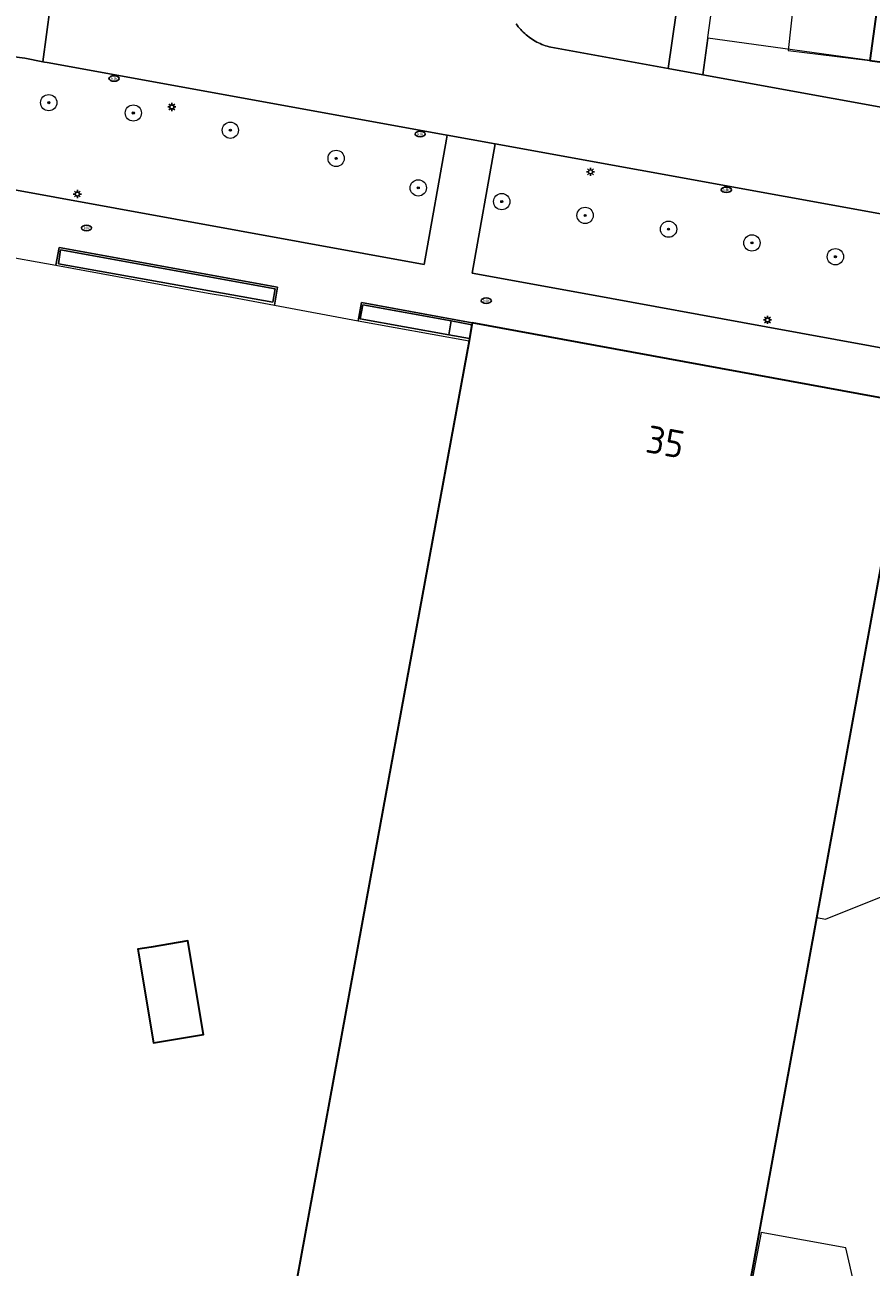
# Model space of a CAD drawing. Header units: metres. Extents: x 152610 to 160096, y 456114 to 462495.
# Tile 492 of 656: x 158241 to 158282, y 460118 to 460179. Entities that reach past the tile are written whole.
import ezdxf
from ezdxf.enums import TextEntityAlignment as Align

# ---------------------------------------------------------------- set-up
doc = ezdxf.new("R2010")
doc.units = ezdxf.units.M
doc.header["$LTSCALE"] = 0.5
doc.layers.get('0').update_dxf_attribs({"linetype": 'CONTINUOUS'})
for name, color, linetype, lineweight in [('B-PV-GR-BEPLANTING_CULTUUR_HEESTERS-GV', 251, 'CONTINUOUS', 18), ('B-PV-GR-BOOM-S', 251, 'CONTINUOUS', 25), ('B-PV-GR-HAAG-GV', 251, 'CONTINUOUS', 13), ('B-PV-IE-MEUBILAIR-S', 251, 'CONTINUOUS', 25), ('B-PV-IE-MEUBILAIR_WEGMEUBILAIR-G', 251, 'CONTINUOUS', 18), ('B-PV-IE-MEUBILAIR_WEGMEUBILAIR-GV', 251, 'CONTINUOUS', 18), ('B-PV-OG-BEBOUWING-GV', 6, 'CONTINUOUS', 35), ('B-PV-OG-BEBOUWING-T18', 1, 'CONTINUOUS', 18), ('B-PV-OG-BEBOUWING_BORDES-GV', 251, 'CONTINUOUS', 18), ('B-PV-OG-BEBOUWING_OVERBOUWING-GV', 251, 'CONTINUOUS', 18), ('B-PV-OG-TERREIN_BEGROEID-GV', 251, 'CONTINUOUS', 18), ('B-PV-VH-GESLOTENVERHARDING_ASFALT-GV', 251, 'CONTINUOUS', 18), ('B-PV-VH-GESLOTENVERHARDING_BETON-GV', 251, 'CONTINUOUS', 18), ('B-PV-VH-ONVERHARD-GV', 251, 'CONTINUOUS', 18), ('B-PV-VH-OPENVERHARDING_BETONSTRAATSTEEN-GV', 251, 'CONTINUOUS', 18), ('B-PV-VH-OPENVERHARDING_TEGEL-GV', 251, 'CONTINUOUS', 18)]:
    doc.layers.add(name, color=color, linetype=linetype, lineweight=lineweight)
doc.styles.add('NLCS-ISO', font='NLCS-ISO.ttf')
doc.styles.add('NLCS-ISO-M750-T18', font='NLCS-ISO.ttf', dxfattribs={"height": 1.35})

# ---------------------------------------------------------------- blocks, each defined once
blk = doc.blocks.new('SIE-MEUBILAIR_PAAL_LICHTMAST-SO')
for points in [[(-0.62, 0), (-1, 0)], [(-0.71, 0.71), (-0.44, 0.44)], [(0, 1), (0, 0.62)], [(0.44, 0.44), (0.71, 0.71)], [(1, 0), (0.62, 0)], [(-0.71, -0.71), (-0.44, -0.44)], [(0, -0.62), (0, -1)], [(0.44, -0.44), (0.71, -0.71)]]:
    blk.add_lwpolyline(points)
blk.add_circle((0, 0), 0.5)
blk = doc.blocks.new('SIE-MEUBILAIR_PUT_KOLK-SO')
blk.add_ellipse((0, 0), major_axis=(1.25, 0), ratio=0.54)
at = {"style": 'NLCS-ISO'}
blk.add_text('klk', height=0.75, dxfattribs=at).set_placement((0.03, 0), align=Align.MIDDLE_CENTER)
blk = doc.blocks.new('SGR-BOOM_GBKN-SO')
at = {"linetype": 'ByBlock', "lineweight": 18}
h = blk.add_hatch(color=0, dxfattribs=at)
h.dxf.hatch_style = 1
edge = h.paths.add_edge_path()
edge.add_arc((0, 0), 0.25, 0, 360)
at = {"color": 0, "linetype": 'ByBlock', "lineweight": 18}
for radius in [2, 0.25]:
    blk.add_circle((0, 0), radius, dxfattribs=at)
at = {"color": 0, "linetype": 'ByBlock', "lineweight": 18, "style": 'NLCS-ISO'}
blk.add_attdef('SOORT', (2.5, 0), '', height=1.5, dxfattribs=at)

msp = doc.modelspace()

# ---------------------------------------------------------------- linework, layer by layer
at = {"layer": 'B-PV-GR-BEPLANTING_CULTUUR_HEESTERS-GV', "flags": 128}
msp.add_lwpolyline([(158264.926, 460179.385), (158264.98, 460179.31), (158265.037, 460179.238), (158265.095, 460179.167), (158265.156, 460179.098), (158265.219, 460179.032), (158265.284, 460178.967), (158265.351, 460178.904), (158265.42, 460178.844), (158265.491, 460178.785), (158265.564, 460178.729), (158265.638, 460178.675), (158265.715, 460178.624), (158265.792, 460178.575), (158265.871, 460178.528), (158265.952, 460178.484), (158266.034, 460178.443), (158266.117, 460178.404), (158266.202, 460178.367), (158266.287, 460178.334), (158266.373, 460178.303), (158266.461, 460178.275), (158266.549, 460178.249), (158266.638, 460178.227), (158272.405, 460177.179), (158274.392, 460190.912)], dxfattribs=at)
msp.add_lwpolyline([(158294.269, 460176.241), (158292.81, 460176.44), (158292.5, 460174.19), (158289.53, 460174.59), (158289.8, 460176.58), (158282.32, 460177.58), (158274.356, 460178.669), (158274.11, 460176.87), (158293.338, 460173.377), (158294.05, 460173.248), (158294.362, 460175.486), (158294.464, 460176.214)], close=True, dxfattribs=at)
at = {"layer": 'B-PV-GR-HAAG-GV', "flags": 128}
for points in [[(158242.533, 460168.266), (158242.427, 460167.585), (158252.96, 460165.692), (158253.077, 460166.349)], [(158257.399, 460165.561), (158257.269, 460164.88), (158261.614, 460164.093), (158261.743, 460164.774)]]:
    msp.add_lwpolyline(points, close=True, dxfattribs=at)
at = {"layer": 'B-PV-IE-MEUBILAIR_WEGMEUBILAIR-G', "flags": 128}
for points in [[(158264.926, 460179.385), (158264.98, 460179.31), (158265.037, 460179.238), (158265.095, 460179.167), (158265.156, 460179.098), (158265.219, 460179.032), (158265.284, 460178.967), (158265.351, 460178.904), (158265.42, 460178.844), (158265.491, 460178.785), (158265.564, 460178.729), (158265.638, 460178.675), (158265.715, 460178.624), (158265.792, 460178.575), (158265.871, 460178.528), (158265.952, 460178.484), (158266.034, 460178.443), (158266.117, 460178.404), (158266.202, 460178.367), (158266.287, 460178.334), (158266.373, 460178.303), (158266.461, 460178.275), (158266.549, 460178.249), (158266.638, 460178.227), (158272.405, 460177.179)], [(158230.393, 460177.422), (158230.004, 460173.095), (158260.405, 460167.557), (158261.511, 460173.71), (158261.547, 460173.903)], [(158292.38, 460161.725), (158277.223, 460164.487), (158268.459, 460166.084), (158262.765, 460167.122), (158263.907, 460173.475)]]:
    msp.add_lwpolyline(points, dxfattribs=at)
at = {"layer": 'B-PV-IE-MEUBILAIR_WEGMEUBILAIR-GV', "flags": 128}
for points in [[(158253.042, 460165.551), (158253.195, 460166.431), (158242.462, 460168.383), (158242.298, 460167.514), (158249.789, 460166.139), (158250.682, 460165.986)], [(158242.533, 460168.266), (158253.077, 460166.349), (158252.96, 460165.692), (158242.427, 460167.585)], [(158262.614, 460163.804), (158262.633, 460163.909), (158261.614, 460164.093), (158257.269, 460164.88), (158257.399, 460165.561), (158261.743, 460164.774), (158262.758, 460164.591), (158262.776, 460164.689), (158257.328, 460165.679), (158257.163, 460164.786)]]:
    msp.add_lwpolyline(points, close=True, dxfattribs=at)
at = {"layer": 'B-PV-OG-BEBOUWING-GV', "flags": 128}
for points in [[(158292.03, 460181.94), (158281.59, 460183.35), (158281.16, 460180.17), (158282.65, 460179.97), (158282.32, 460177.58), (158289.8, 460176.58), (158289.53, 460174.59), (158292.5, 460174.19), (158292.81, 460176.44), (158291.32, 460176.64), (158291.594, 460178.685)], [(158268.026, 460163.723), (158262.776, 460164.689), (158262.758, 460164.591), (158262.633, 460163.909), (158262.614, 460163.804), (158257.745, 460137.262), (158253.561, 460114.455), (158253.27, 460112.872), (158258.575, 460111.896), (158274.871, 460108.899), (158284.158, 460159.743), (158284.225, 460160.113), (158284.368, 460160.717), (158276.789, 460162.111)], [(158246.98, 460134.005), (158246.331, 460133.896), (158246.364, 460133.697), (158247.101, 460129.293), (158249.555, 460129.703), (158248.785, 460134.306)]]:
    msp.add_lwpolyline(points, close=True, dxfattribs=at)
at = {"layer": 'B-PV-OG-BEBOUWING_BORDES-GV', "flags": 128}
for points in [[(158284.225, 460160.113), (158279.721, 460135.454), (158280.141, 460135.379), (158286.893, 460138.082), (158287.769, 460142.356), (158287.698, 460142.809), (158288.051, 460142.895), (158287.797, 460145.962), (158287.387, 460145.896), (158285.452, 460159.84)], [(158276.981, 460119.98), (158274.871, 460108.899), (158277.218, 460108.486), (158281.63, 460113.156), (158282.041, 460115.307), (158281.149, 460119.215)]]:
    msp.add_lwpolyline(points, close=True, dxfattribs=at)
at = {"layer": 'B-PV-OG-BEBOUWING_OVERBOUWING-GV', "flags": 128}
msp.add_lwpolyline([(158281.59, 460183.35), (158278.908, 460183.613), (158278.311, 460178.062), (158282.32, 460177.58), (158282.65, 460179.97), (158281.16, 460180.17)], close=True, dxfattribs=at)
at = {"layer": 'B-PV-OG-TERREIN_BEGROEID-GV', "flags": 128}
for points in [[(158230.004, 460173.095), (158260.405, 460167.557), (158261.511, 460173.71), (158261.547, 460173.903), (158261.448, 460173.921), (158241.877, 460177.473), (158241.748, 460177.496), (158241.661, 460177.513), (158240.774, 460177.684), (158240.128, 460177.767)], [(158292.417, 460168.301), (158263.907, 460173.475), (158262.765, 460167.122), (158268.459, 460166.084), (158277.223, 460164.487), (158292.38, 460161.725)]]:
    msp.add_lwpolyline(points, dxfattribs=at)
at = {"layer": 'B-PV-VH-GESLOTENVERHARDING_ASFALT-GV', "flags": 128}
msp.add_lwpolyline([(158240.128, 460177.767), (158240.774, 460177.684), (158241.661, 460177.513), (158242.013, 460180.199)], dxfattribs=at)
at = {"layer": 'B-PV-VH-GESLOTENVERHARDING_BETON-GV', "flags": 128}
for points in [[(158253.042, 460165.551), (158253.195, 460166.431), (158242.462, 460168.383), (158242.298, 460167.514), (158249.789, 460166.139), (158250.682, 460165.986)], [(158242.533, 460168.266), (158253.077, 460166.349), (158252.96, 460165.692), (158242.427, 460167.585)], [(158262.614, 460163.804), (158262.633, 460163.909), (158261.614, 460164.093), (158257.269, 460164.88), (158257.399, 460165.561), (158261.743, 460164.774), (158262.758, 460164.591), (158262.776, 460164.689), (158257.328, 460165.679), (158257.163, 460164.786)], [(158262.758, 460164.591), (158261.743, 460164.774), (158261.614, 460164.093), (158262.633, 460163.909)]]:
    msp.add_lwpolyline(points, close=True, dxfattribs=at)
at = {"layer": 'B-PV-VH-ONVERHARD-GV', "flags": 128}
for points in [[(158242.533, 460168.266), (158242.427, 460167.585), (158252.96, 460165.692), (158253.077, 460166.349)], [(158257.399, 460165.561), (158257.269, 460164.88), (158261.614, 460164.093), (158261.743, 460164.774)]]:
    msp.add_lwpolyline(points, close=True, dxfattribs=at)
at = {"layer": 'B-PV-VH-OPENVERHARDING_BETONSTRAATSTEEN-GV', "flags": 128}
for points in [[(158242.013, 460180.199), (158241.661, 460177.513), (158241.748, 460177.496), (158241.877, 460177.473), (158261.448, 460173.921), (158261.547, 460173.903), (158263.907, 460173.475), (158292.417, 460168.301)], [(158293.338, 460173.377), (158274.11, 460176.87), (158272.405, 460177.179), (158266.638, 460178.227), (158266.549, 460178.249), (158266.461, 460178.275), (158266.373, 460178.303), (158266.287, 460178.334), (158266.202, 460178.367), (158266.117, 460178.404), (158266.034, 460178.443), (158265.952, 460178.484), (158265.871, 460178.528), (158265.792, 460178.575), (158265.715, 460178.624), (158265.638, 460178.675), (158265.564, 460178.729), (158265.491, 460178.785), (158265.42, 460178.844), (158265.351, 460178.904), (158265.284, 460178.967), (158265.219, 460179.032), (158265.156, 460179.098), (158265.095, 460179.167), (158265.037, 460179.238), (158264.98, 460179.31), (158264.926, 460179.385)]]:
    msp.add_lwpolyline(points, dxfattribs=at)
at = {"layer": 'B-PV-VH-OPENVERHARDING_TEGEL-GV', "flags": 128}
for points in [[(158286.29, 460213.66), (158275.407, 460215.189), (158275.142, 460213.715), (158281.847, 460212.738), (158280.529, 460201.759), (158279.682, 460196.264), (158275.256, 460196.887), (158274.565, 460192.114), (158274.392, 460190.912), (158272.405, 460177.179), (158274.11, 460176.87), (158274.356, 460178.669), (158274.36, 460178.7), (158275.58, 460187.62), (158275.844, 460189.575), (158276.11, 460191.55), (158276.61, 460195.2), (158283.06, 460194.25)], [(158292.38, 460161.725), (158277.223, 460164.487), (158268.459, 460166.084), (158262.765, 460167.122), (158263.907, 460173.475), (158261.547, 460173.903), (158261.511, 460173.71), (158260.405, 460167.557), (158230.004, 460173.095)], [(158239.35, 460168.044), (158242.298, 460167.514), (158242.462, 460168.383), (158253.195, 460166.431), (158253.042, 460165.551), (158257.163, 460164.786), (158257.328, 460165.679), (158262.776, 460164.689), (158268.026, 460163.723), (158276.789, 460162.111), (158284.368, 460160.717)]]:
    msp.add_lwpolyline(points, dxfattribs=at)

# ---------------------------------------------------------------- block references
at = {"layer": 'B-PV-GR-BOOM-S', "xscale": 0.2, "yscale": 0.2, "zscale": 0.2}
for p in [(158241.949, 460175.504), (158246.108, 460174.996), (158250.878, 460174.148), (158256.081, 460172.765), (158260.12, 460171.316), (158264.221, 460170.64), (158268.323, 460169.963), (158272.425, 460169.286), (158276.526, 460168.61), (158280.628, 460167.933)]:
    msp.add_blockref('SGR-BOOM_GBKN-SO', p, dxfattribs=at)
at = {"layer": 'B-PV-IE-MEUBILAIR-S', "xscale": 0.2, "yscale": 0.2, "zscale": 0.2}
for name, p in [('SIE-MEUBILAIR_PUT_KOLK-SO', (158245.159, 460176.691)), ('SIE-MEUBILAIR_PAAL_LICHTMAST-SO', (158248.003, 460175.293)), ('SIE-MEUBILAIR_PUT_KOLK-SO', (158260.213, 460173.963)), ('SIE-MEUBILAIR_PAAL_LICHTMAST-SO', (158268.588, 460172.103)), ('SIE-MEUBILAIR_PUT_KOLK-SO', (158275.267, 460171.223)), ('SIE-MEUBILAIR_PAAL_LICHTMAST-SO', (158243.356, 460171.012)), ('SIE-MEUBILAIR_PUT_KOLK-SO', (158243.807, 460169.346)), ('SIE-MEUBILAIR_PUT_KOLK-SO', (158263.464, 460165.771)), ('SIE-MEUBILAIR_PAAL_LICHTMAST-SO', (158277.291, 460164.826))]:
    msp.add_blockref(name, p, dxfattribs=at)

# ---------------------------------------------------------------- texts
at = {"layer": 'B-PV-OG-BEBOUWING-T18', "style": 'NLCS-ISO-M750-T18'}
msp.add_text('35', height=1.35, rotation=349.6, dxfattribs=at).set_placement((158272.268, 460158.834), align=Align.MIDDLE)

doc.saveas('drawing.dxf')
